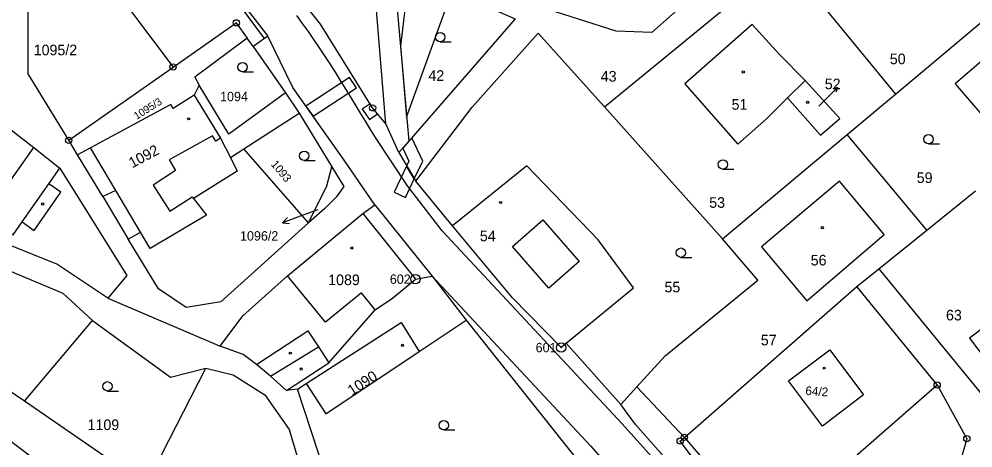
# Model space of a CAD drawing. Extents: x -504988 to -494607, y -1123820 to -1114018.
# Drawn here: x -497712.4 to -497559.8, y -1119400.9 to -1119332.3 of the extents above; entities that cross this region are included whole.
import ezdxf

# ---------------------------------------------------------------- set-up
doc = ezdxf.new("R2010")
doc.units = 0
for name, color, linetype in [('Hranice parcel', 7, 'Continuous'), ('Parcelní čísla', 7, 'Continuous'), ('Pop  PČ popisy', 7, 'Continuous'), ('Vnitřní kresba', 7, 'Continuous'), ('Věcná břemena k části', 7, 'Continuous'), ('Značky bodu BP', 7, 'Continuous'), ('Značky budov', 7, 'Continuous'), ('Značky kultur', 7, 'Continuous')]:
    doc.layers.add(name, color=color, linetype=linetype)

msp = doc.modelspace()

# ---------------------------------------------------------------- linework, layer by layer
at = {"layer": 'Hranice parcel'}
for p, q in [((-497572.13, -1119344.3), (-497549.05, -1119324.87)), ((-497652.3, -1119326.14), (-497650.03, -1119351.83)), ((-497618.71, -1119346.31), (-497598.41, -1119329.63)), ((-497584.44, -1119329.26), (-497572.13, -1119344.3)), ((-497687.74, -1119339.95), (-497677.63, -1119332.86)), ((-497677.63, -1119332.86), (-497675.9, -1119335.31)), ((-497674.94, -1119336.67), (-497675.9, -1119335.31)), ((-497673.13, -1119335.38), (-497674.94, -1119336.67)), ((-497672.56, -1119334.97), (-497673.13, -1119335.38)), ((-497674.94, -1119336.67), (-497669.74, -1119344.06)), ((-497704.45, -1119351.66), (-497687.74, -1119339.95)), ((-497589.45, -1119344.87), (-497586.58, -1119342.12)), ((-497669.74, -1119344.06), (-497667.58, -1119347.34)), ((-497579.9, -1119350.74), (-497572.13, -1119344.3)), ((-497618.71, -1119346.31), (-497599.84, -1119367.47)), ((-497667.58, -1119347.34), (-497662.33, -1119355.91)), ((-497651.63, -1119353.64), (-497653.7, -1119349.05)), ((-497599.84, -1119367.47), (-497579.9, -1119350.74)), ((-497567.14, -1119366.09), (-497579.9, -1119350.74)), ((-497703.03, -1119353.98), (-497704.45, -1119351.66)), ((-497650.03, -1119351.83), (-497651.63, -1119353.64)), ((-497651.63, -1119353.64), (-497648.92, -1119358.24)), ((-497643.03, -1119365.38), (-497648.92, -1119358.24)), ((-497567.14, -1119366.09), (-497559.35, -1119359.77)), ((-497655.45, -1119362), (-497646.27, -1119373.42)), ((-497574.81, -1119372.28), (-497567.14, -1119366.09)), ((-497711.51, -1119393.46), (-497747.03, -1119369.61)), ((-497578.32, -1119375.11), (-497574.81, -1119372.28)), ((-497646.27, -1119373.42), (-497640.86, -1119380.47)), ((-497605.92, -1119399.25), (-497578.32, -1119375.11)), ((-497565.47, -1119390.86), (-497578.32, -1119375.11)), ((-497698.2, -1119376.95), (-497680.23, -1119384.64)), ((-497711.51, -1119393.46), (-497700.66, -1119380.56)), ((-497640.86, -1119380.47), (-497609.75, -1119419.53)), ((-497616.09, -1119394), (-497624.85, -1119384.18)), ((-497692.07, -1119406.83), (-497682.53, -1119388.18)), ((-497667.82, -1119391.52), (-497669.59, -1119391.73)), ((-497616.09, -1119394), (-497613.53, -1119391.18)), ((-497613.53, -1119391.18), (-497605.92, -1119399.25)), ((-497692.07, -1119406.83), (-497711.51, -1119393.46)), ((-497715.1, -1119398.79), (-497705.77, -1119405.86))]:
    msp.add_line(p, q, dxfattribs=at)
for points in [[(-497673.13, -1119335.38), (-497675.9, -1119331.65), (-497677.44, -1119329.55), (-497681.75, -1119324.11), (-497688.24, -1119316.56), (-497689.6, -1119315.09), (-497691, -1119313.64), (-497693.17, -1119311.59), (-497698.48, -1119307.09), (-497708.8, -1119299.34), (-497710.01, -1119298.42)], [(-497703.68, -1119300.86), (-497691.05, -1119312.92), (-497680.71, -1119324.47), (-497672.56, -1119334.97)], [(-497704.45, -1119351.66), (-497710.95, -1119341.02), (-497710.97, -1119315.1)], [(-497710.97, -1119315.1), (-497700.43, -1119323.03), (-497687.74, -1119339.95)], [(-497653.7, -1119349.05), (-497655.52, -1119326.88), (-497664.73, -1119314.68)], [(-497653.7, -1119349.05), (-497655.81, -1119346.48), (-497664.15, -1119333.08), (-497672.73, -1119322.19)], [(-497652.3, -1119326.14), (-497646.02, -1119326.5), (-497632.98, -1119332.21), (-497650.03, -1119351.83)], [(-497598.41, -1119329.63), (-497601.36, -1119325.72), (-497611.16, -1119334.43), (-497616.84, -1119334.17), (-497628.88, -1119330.34)], [(-497586.58, -1119342.12), (-497590.73, -1119337.91), (-497595.06, -1119333.1), (-497605.87, -1119342.62), (-497597.38, -1119352.28), (-497592.79, -1119348.24), (-497589.45, -1119344.87)], [(-497562.61, -1119342.64), (-497556.04, -1119350.28), (-497545.24, -1119340.99), (-497545.53, -1119340.65), (-497544.13, -1119339.44), (-497546.64, -1119336.52), (-497548.04, -1119337.73), (-497551.81, -1119333.35), (-497562.61, -1119342.64)], [(-497675.9, -1119335.31), (-497684.28, -1119341.54), (-497683.57, -1119342.85)], [(-497655.45, -1119362), (-497660.35, -1119354.86), (-497668.59, -1119343.22), (-497672.56, -1119334.97)], [(-497648.92, -1119358.24), (-497639.91, -1119346.37), (-497629.32, -1119334.5), (-497618.71, -1119346.31)], [(-497724.01, -1119343.12), (-497731.48, -1119354.79), (-497713.36, -1119366.8), (-497711.92, -1119364.75), (-497709.96, -1119366.12), (-497705.69, -1119360), (-497707.63, -1119358.64), (-497705.88, -1119356.15)], [(-497724.01, -1119343.12), (-497715.38, -1119348.62), (-497712.86, -1119350.62), (-497710.05, -1119352.84), (-497705.88, -1119356.15)], [(-497683.57, -1119342.85), (-497684.35, -1119344.45), (-497687.75, -1119346.59), (-497688.11, -1119345.93), (-497700.95, -1119352.88), (-497703.03, -1119353.98)], [(-497669.74, -1119344.06), (-497678.84, -1119350.71), (-497683.57, -1119342.85)], [(-497589.45, -1119344.87), (-497584.16, -1119350.84), (-497581.07, -1119348.16), (-497586.58, -1119342.12)], [(-497698.2, -1119376.95), (-497706.35, -1119371.52), (-497714.32, -1119368.3), (-497723.58, -1119364.8), (-497734.74, -1119356.89), (-497741.36, -1119350.44), (-497745.92, -1119344.42)], [(-497666.1, -1119364.87), (-497676.44, -1119353.04), (-497667.58, -1119347.34)], [(-497666.1, -1119364.87), (-497680.08, -1119377.52), (-497685.63, -1119378.47), (-497690.1, -1119375.44), (-497694.92, -1119367.51), (-497692.96, -1119366.36), (-497696.89, -1119359.73), (-497698.97, -1119360.68), (-497703.03, -1119353.98)], [(-497705.88, -1119356.15), (-497695.15, -1119373.32), (-497698.2, -1119376.95)], [(-497662.33, -1119355.91), (-497660.4, -1119359.07), (-497661.64, -1119360.78), (-497663.47, -1119362.6), (-497666.1, -1119364.87)], [(-497666.1, -1119364.87), (-497663.16, -1119358.99), (-497662.33, -1119355.91)], [(-497624.85, -1119384.18), (-497614.08, -1119375.31), (-497619.71, -1119367.62), (-497631.15, -1119355.76), (-497643.03, -1119365.38)], [(-497739.62, -1119357.84), (-497724.77, -1119368.05), (-497705.37, -1119376.17), (-497700.66, -1119380.56)], [(-497573.94, -1119366.75), (-497581.09, -1119358.24), (-497593.59, -1119368.72), (-497586.34, -1119377.36), (-497573.94, -1119366.75)], [(-497680.23, -1119384.64), (-497676.58, -1119379.78), (-497669.41, -1119373.38), (-497657.4, -1119363.39), (-497655.45, -1119362)], [(-497624.85, -1119384.18), (-497625.63, -1119384.87), (-497633.41, -1119376.9), (-497643.03, -1119365.38)], [(-497613.53, -1119391.18), (-497609.01, -1119386.2), (-497594.18, -1119374.07), (-497599.84, -1119367.47)], [(-497574.81, -1119372.28), (-497553.27, -1119398.56), (-497545.07, -1119400.57), (-497533.57, -1119390.95)], [(-497669.59, -1119391.73), (-497662.84, -1119387.3), (-497655.39, -1119378.83), (-497652.61, -1119376.96), (-497648.96, -1119373.91), (-497646.27, -1119373.42)], [(-497546.88, -1119382.01), (-497545.79, -1119381.2), (-497547.74, -1119378.59), (-497548.81, -1119379.39), (-497551.01, -1119376.44), (-497560.28, -1119383.34), (-497556.16, -1119388.87), (-497554.47, -1119387.61), (-497551.23, -1119391.96), (-497549.33, -1119390.54), (-497550.08, -1119389.54), (-497544.42, -1119385.33), (-497546.88, -1119382.01)], [(-497700.66, -1119380.56), (-497688.15, -1119389.59), (-497682.53, -1119388.18)], [(-497667.82, -1119391.52), (-497666.46, -1119390.64), (-497663.31, -1119395.5), (-497648.35, -1119385.48), (-497640.86, -1119380.47)], [(-497669.59, -1119391.73), (-497672.18, -1119389.45), (-497674.38, -1119387.58), (-497676.52, -1119385.99), (-497680.23, -1119384.64)], [(-497577.26, -1119392.46), (-497583.84, -1119397.46), (-497589.27, -1119390.18), (-497582.66, -1119385.24), (-497577.26, -1119392.46)], [(-497682.53, -1119388.18), (-497678.13, -1119389.24), (-497673.06, -1119392.46), (-497669.18, -1119397.97), (-497663.1, -1119418.57), (-497661.14, -1119423.16)], [(-497618.56, -1119421.58), (-497623.74, -1119414.22), (-497628.54, -1119410.1), (-497638.72, -1119410.91), (-497656.7, -1119422.11), (-497661.2, -1119411.73), (-497667.82, -1119391.52)], [(-497605.92, -1119399.25), (-497601.85, -1119404.03), (-497592.53, -1119414.5), (-497565.47, -1119390.86)], [(-497565.47, -1119390.86), (-497560.73, -1119399.46), (-497561.99, -1119403.85), (-497566.37, -1119406.14), (-497567.32, -1119406.63), (-497568.45, -1119404.84), (-497570.16, -1119405.97), (-497569.1, -1119407.54), (-497570.84, -1119408.48), (-497573.91, -1119410.97), (-497576.78, -1119413.73), (-497578.4, -1119416.13), (-497579.64, -1119419.92), (-497579.2, -1119426.96), (-497573.02, -1119444.83)], [(-497534.22, -1119818.76), (-497527.7, -1119797.51), (-497526.57, -1119794.64), (-497519.56, -1119770.79), (-497516.99, -1119756.52), (-497516.74, -1119750.54), (-497517.29, -1119646.04), (-497517.49, -1119635.34), (-497517.68, -1119614.14), (-497518.78, -1119606.17), (-497521.17, -1119596.67), (-497524.36, -1119587.14), (-497528.66, -1119575.06), (-497536.08, -1119553.14), (-497545.22, -1119526.23), (-497548.05, -1119512.85), (-497563.82, -1119472.59), (-497575.6, -1119448.97), (-497587.45, -1119432.22), (-497598.97, -1119413.96), (-497613.75, -1119397.19), (-497616.09, -1119394)], [(-497573.02, -1119444.83), (-497573.67, -1119448.5), (-497576.94, -1119439.33), (-497606.6, -1119399.85), (-497605.92, -1119399.25)]]:
    msp.add_lwpolyline(points, dxfattribs=at)
at = {"layer": 'Pop  PČ popisy'}
for p, q in [((-497582.92, -1119344.69), (-497581.43, -1119343.21)), ((-497581.43, -1119343.21), (-497582.18, -1119343.45)), ((-497581.43, -1119343.21), (-497581.68, -1119343.95)), ((-497584.41, -1119346.18), (-497582.92, -1119344.69)), ((-497664.58, -1119362.81), (-497667.39, -1119363.84)), ((-497667.39, -1119363.84), (-497670.21, -1119364.87)), ((-497670.21, -1119364.87), (-497669.44, -1119364.05)), ((-497670.21, -1119364.87), (-497669.1, -1119364.99))]:
    msp.add_line(p, q, dxfattribs=at)
at = {"layer": 'Vnitřní kresba'}
for p, q in [((-497684.35, -1119344.45), (-497680.14, -1119351.33)), ((-497681.43, -1119350.94), (-497688.36, -1119354.8)), ((-497680.91, -1119351.8), (-497681.43, -1119350.94)), ((-497680.14, -1119351.33), (-497680.91, -1119351.8)), ((-497680.14, -1119351.33), (-497678.57, -1119354.43)), ((-497650.21, -1119358.97), (-497655.38, -1119351.25)), ((-497715.34, -1119360.43), (-497710.05, -1119352.84)), ((-497696.89, -1119359.73), (-497700.95, -1119352.88)), ((-497678.57, -1119354.43), (-497676.44, -1119353.04)), ((-497688.36, -1119354.8), (-497687.37, -1119356.5)), ((-497678.57, -1119354.43), (-497677.47, -1119356.62)), ((-497687.37, -1119356.5), (-497690.93, -1119358.84)), ((-497677.47, -1119356.62), (-497684.5, -1119360.98)), ((-497711.92, -1119364.75), (-497707.63, -1119358.64)), ((-497690.93, -1119358.84), (-497688.29, -1119363.02)), ((-497644.69, -1119366.19), (-497650.21, -1119358.97)), ((-497698.97, -1119360.68), (-497694.92, -1119367.51)), ((-497688.29, -1119363.02), (-497684.68, -1119360.74)), ((-497684.68, -1119360.74), (-497684.5, -1119360.98)), ((-497684.5, -1119360.98), (-497682.42, -1119363.65)), ((-497682.42, -1119363.65), (-497691.4, -1119369)), ((-497657.4, -1119363.39), (-497648.96, -1119373.91)), ((-497633.44, -1119368.68), (-497628.59, -1119364.43)), ((-497628.59, -1119364.43), (-497622.76, -1119371.09)), ((-497644.69, -1119366.19), (-497615.86, -1119397.09)), ((-497691.4, -1119369), (-497692.96, -1119366.36)), ((-497627.62, -1119375.34), (-497633.44, -1119368.68)), ((-497622.76, -1119371.09), (-497627.62, -1119375.34)), ((-497663.35, -1119380.82), (-497669.41, -1119373.38)), ((-497646.27, -1119373.42), (-497620.89, -1119400.65)), ((-497657.57, -1119376.11), (-497663.35, -1119380.82)), ((-497655.39, -1119378.83), (-497657.57, -1119376.11)), ((-497666.46, -1119390.64), (-497651.24, -1119380.84)), ((-497651.24, -1119380.84), (-497648.35, -1119385.48)), ((-497674.38, -1119387.58), (-497666.18, -1119382.21)), ((-497666.18, -1119382.21), (-497664.5, -1119384.76)), ((-497672.18, -1119389.45), (-497664.5, -1119384.76)), ((-497664.5, -1119384.76), (-497662.84, -1119387.3)), ((-497615.86, -1119397.09), (-497602.87, -1119411.56)), ((-497620.89, -1119400.65), (-497607.94, -1119415.57))]:
    msp.add_line(p, q, dxfattribs=at)
msp.add_lwpolyline([(-497655.38, -1119351.25), (-497656.16, -1119349.94), (-497656.95, -1119348.62), (-497657.74, -1119347.31), (-497658.53, -1119346), (-497659.34, -1119344.68), (-497660.14, -1119343.37), (-497660.95, -1119342.07), (-497661.78, -1119340.75), (-497662.61, -1119339.45), (-497663.46, -1119338.16), (-497664.33, -1119336.84), (-497665.2, -1119335.55), (-497666.09, -1119334.26), (-497667.01, -1119332.96), (-497667.92, -1119331.68)], dxfattribs=at)
at = {"layer": 'Věcná břemena k části'}
for points in [[(-497616.8, -1119298.5), (-497620.41, -1119301.35), (-497620.19, -1119303.31), (-497638.85, -1119318.91), (-497643.29, -1119322.62), (-497644.56, -1119322.87), (-497650, -1119325.17), (-497650.13, -1119326.26), (-497651.38, -1119336.54), (-497650.37, -1119347.95), (-497643.29, -1119328.33), (-497642.79, -1119327.91), (-497636.87, -1119323.06), (-497635.89, -1119324.54), (-497634.34, -1119323.27), (-497635.47, -1119321.91), (-497615.95, -1119305.9)], [(-497665.33, -1119347.83), (-497658.41, -1119343.26), (-497659.51, -1119341.6), (-497666.48, -1119346.2)], [(-497655.03, -1119347.43), (-497655.81, -1119346.48), (-497656.22, -1119345.82), (-497657.48, -1119346.7), (-497656.32, -1119348.34)], [(-497649.55, -1119351.27), (-497650.03, -1119351.83), (-497650.99, -1119352.91), (-497650, -1119355.02), (-497650.37, -1119355.79), (-497649.14, -1119357.86), (-497647.78, -1119355.02)], [(-497650.58, -1119360.85), (-497649.14, -1119357.86), (-497650.1, -1119356.24), (-497650.37, -1119355.79), (-497652.38, -1119359.99)]]:
    msp.add_lwpolyline(points, close=True, dxfattribs=at)
at = {"layer": 'Značky bodu BP'}
for centre, radius in [((-497677.63, -1119332.86), 0.5), ((-497677.63, -1119332.86), 0.0303), ((-497687.74, -1119339.95), 0.5), ((-497687.74, -1119339.95), 0.0303), ((-497655.81, -1119346.48), 0.5), ((-497655.81, -1119346.48), 0.0303), ((-497704.45, -1119351.66), 0.5), ((-497704.45, -1119351.66), 0.0303), ((-497648.96, -1119373.91), 0.75), ((-497648.96, -1119373.91), 0.03), ((-497625.63, -1119384.87), 0.75), ((-497625.63, -1119384.87), 0.03), ((-497565.47, -1119390.86), 0.5), ((-497565.47, -1119390.86), 0.0303), ((-497606.6, -1119399.85), 0.5), ((-497606.6, -1119399.85), 0.0303), ((-497605.92, -1119399.25), 0.5), ((-497605.92, -1119399.25), 0.0303), ((-497560.73, -1119399.46), 0.5), ((-497560.73, -1119399.46), 0.0303)]:
    msp.add_circle(centre, radius, dxfattribs=at)
at = {"layer": 'Značky budov'}
for centre in [(-497596.5, -1119340.73), (-497586.21, -1119345.59), (-497685.26, -1119348.23), (-497708.63, -1119361.88), (-497635.33, -1119361.64), (-497583.84, -1119365.67), (-497659.15, -1119368.91), (-497651.03, -1119384.52), (-497668.99, -1119385.76), (-497667.25, -1119388.31), (-497583.56, -1119388.17)]:
    msp.add_circle(centre, 0.175, dxfattribs=at)
at = {"layer": 'Značky kultur'}
for p, q in [((-497645, -1119335.9), (-497643.25, -1119335.9)), ((-497676.63, -1119340.71), (-497674.88, -1119340.71)), ((-497566.85, -1119352.26), (-497565.1, -1119352.26)), ((-497666.75, -1119354.9), (-497665, -1119354.9)), ((-497599.77, -1119356.29), (-497598.02, -1119356.29)), ((-497606.48, -1119370.42), (-497604.73, -1119370.42)), ((-497698.25, -1119391.83), (-497696.5, -1119391.83)), ((-497644.43, -1119398.07), (-497642.68, -1119398.07))]:
    msp.add_line(p, q, dxfattribs=at)
for centre in [(-497645, -1119335.15), (-497676.63, -1119339.96), (-497566.85, -1119351.51), (-497666.75, -1119354.15), (-497599.77, -1119355.54), (-497606.48, -1119369.67), (-497698.25, -1119391.08), (-497644.43, -1119397.32)]:
    msp.add_circle(centre, 0.75, dxfattribs=at)

# ---------------------------------------------------------------- texts
at = {"layer": 'Parcelní čísla'}
for s, height, p in [('1095/2', 1.7, (-497710.05, -1119338.06)), ('50', 1.7, (-497573.05, -1119339.49)), ('42', 1.7, (-497646.89, -1119342.15)), ('43', 1.7, (-497619.31, -1119342.27)), ('52', 1.7, (-497583.46, -1119343.5)), ('1094', 1.5, (-497680.23, -1119345.41)), ('51', 1.7, (-497598.37, -1119346.78)), ('59', 1.7, (-497568.74, -1119358.51)), ('53', 1.7, (-497601.95, -1119362.49)), ('1096/2', 1.5, (-497677.04, -1119367.73)), ('54', 1.7, (-497638.65, -1119367.84)), ('56', 1.7, (-497585.71, -1119371.72)), ('1089', 1.7, (-497662.92, -1119374.87)), ('55', 1.7, (-497609.11, -1119376.03)), ('63', 1.7, (-497564.06, -1119380.52)), ('57', 1.7, (-497593.69, -1119384.52)), ('1109', 1.7, (-497701.43, -1119398.08))]:
    msp.add_text(s, height=height, dxfattribs=at).set_placement(p)
for s, height, rotation, p in [('1095/3', 1.2, 32, (-497693.57, -1119348.4)), ('1092', 1.7, 28, (-497694.28, -1119356.17)), ('1093', 1.3, 310, (-497672.18, -1119355.55)), ('1090', 1.7, 33, (-497659.12, -1119392.64)), ('64/2', 1.4, 356, (-497586.6, -1119392.45))]:
    msp.add_text(s, height=height, rotation=rotation, dxfattribs=at).set_placement(p)
at = {"layer": 'Značky bodu BP'}
for s, p in [('602', (-497653.06, -1119374.66)), ('601', (-497629.73, -1119385.62))]:
    msp.add_text(s, height=1.5, dxfattribs=at).set_placement(p)

doc.saveas('drawing.dxf')
